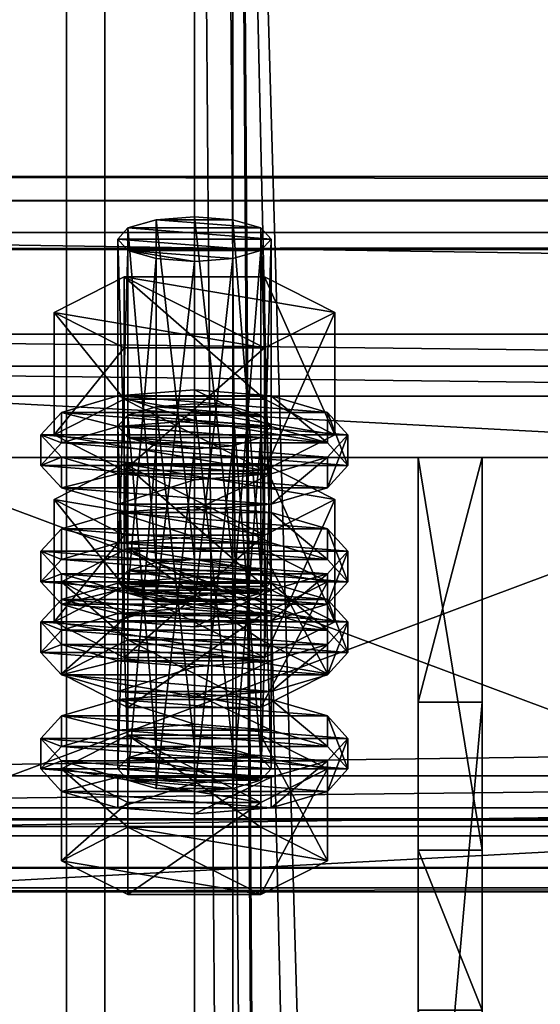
# Model space of a CAD drawing. Header units: millimetres. Extents: x 60485 to 71303, y 100 to 16900.
# Tile 534 of 656: x 60566 to 60607, y 14990 to 15067. Entities that reach past the tile are written whole.
import ezdxf

# ---------------------------------------------------------------- set-up
doc = ezdxf.new("R2010")
doc.units = ezdxf.units.MM
for name, color, linetype in [('1', 7, 'Continuous'), ('13', 7, 'Continuous'), ('3', 7, 'Continuous'), ('4', 7, 'Continuous'), ('6', 7, 'Continuous'), ('9', 7, 'Continuous')]:
    doc.layers.add(name, color=color, linetype=linetype)

msp = doc.modelspace()

# ---------------------------------------------------------------- meshes
at = {"layer": '1', "color": 7}
mesh = msp.add_polyface(dxfattribs=at)
corners = [(60602.5, 15001.698, 3592.059), (60602.5, 15032.397, 3692.471), (60597.5, 15032.397, 3692.471), (60597.5, 15001.698, 3592.059), (60602.5, 15013.268, 3698.322), (60597.5, 15013.268, 3698.322), (60602.5, 14956.81, 3616.253), (60597.5, 14956.81, 3616.253), (60602.5, 14950.96, 3597.116), (60597.5, 14950.96, 3597.116), (60602.5, 14989.212, 3585.42), (60597.5, 14989.212, 3585.42)]
mesh.append_faces([[corners[k] for k in face] for face in [(0, 2, 3, 3), (1, 5, 2, 2), (4, 7, 5, 5), (6, 9, 7, 7), (8, 11, 9, 9), (10, 3, 11, 11), (1, 6, 4, 4), (8, 0, 10, 10), (3, 9, 11, 11), (7, 2, 5, 5)]], dxfattribs={"vtx0": -1, "color": 7})
mesh.append_faces([[corners[k] for k in face] for face in [(6, 0, 8, 8), (9, 3, 7, 7)]], dxfattribs={"vtx0": -1, "vtx1": -1, "color": 7})
mesh.append_faces([[corners[k] for k in face] for face in [(6, 1, 0, 0), (7, 3, 2, 2)]], dxfattribs={"vtx0": -1, "vtx2": -1, "vtx3": -1, "color": 7})
mesh.append_faces([[corners[k] for k in face] for face in [(0, 1, 2, 2), (1, 4, 5, 5), (4, 6, 7, 7), (6, 8, 9, 9), (8, 10, 11, 11), (10, 0, 3, 3)]], dxfattribs={"vtx2": -1, "vtx3": -1, "color": 7})
at = {"layer": '13', "color": 20}
mesh = msp.add_polyface(dxfattribs=at)
corners = [(60580, 15047.695, 3655.291), (60577, 15047.93, 3656.06), (60577, 15021.154, 3664.246), (60574.804, 15048.572, 3658.16), (60574.804, 15021.796, 3666.346), (60574, 15049.45, 3661.029), (60574, 15022.673, 3669.215), (60574.804, 15050.327, 3663.898), (60574.804, 15023.55, 3672.084), (60577, 15050.969, 3665.998), (60577, 15024.192, 3674.184), (60580, 15051.204, 3666.767), (60580, 15024.427, 3674.953), (60585.196, 15048.572, 3658.16), (60586, 15049.45, 3661.029), (60585.196, 15050.327, 3663.898), (60583, 15050.969, 3665.998), (60585.485, 15040.95, 3653.693), (60574.515, 15040.95, 3653.693), (60574.515, 15031.387, 3656.617), (60569.03, 15043.728, 3662.778), (60569.03, 15034.165, 3665.702), (60574.515, 15046.505, 3671.863), (60574.515, 15036.942, 3674.787), (60585.485, 15036.942, 3674.787), (60585.485, 15031.387, 3656.617), (60569.608, 15032.41, 3659.964), (60568, 15034.165, 3665.702), (60568, 15031.774, 3666.433), (60569.608, 15030.02, 3660.695), (60569.608, 15035.919, 3671.44), (60569.608, 15033.528, 3672.171), (60574, 15037.203, 3675.64), (60574, 15034.812, 3676.371), (60580, 15037.673, 3677.178), (60580, 15035.282, 3677.908), (60574, 15031.126, 3655.764), (60586, 15031.126, 3655.764), (60590.392, 15032.41, 3659.964), (60592, 15034.165, 3665.702), (60590.392, 15035.919, 3671.44), (60586, 15037.203, 3675.64), (60590.392, 15033.528, 3672.171), (60592, 15031.774, 3666.433), (60580, 15033.077, 3607.476), (60574.804, 15033.954, 3610.345), (60577, 15033.312, 3608.244), (60585.196, 15033.954, 3610.345), (60574, 15034.831, 3613.214), (60586, 15034.831, 3613.214), (60574.804, 15035.708, 3616.083), (60585.196, 15035.708, 3616.083), (60577, 15036.35, 3618.183), (60583, 15036.35, 3618.183), (60580, 15036.585, 3618.951)]
mesh.append_faces([[corners[k] for k in face] for face in [(9, 12, 10, 10), (0, 3, 1, 1), (9, 16, 11, 11), (18, 21, 19, 19), (20, 23, 21, 21), (22, 24, 23, 23), (17, 20, 18, 18), (21, 25, 19, 19), (26, 28, 29, 29), (27, 31, 28, 28), (30, 33, 31, 31), (32, 35, 33, 33), (32, 41, 34, 34), (44, 45, 46, 46), (52, 53, 54, 54)]], dxfattribs={"vtx0": -1, "color": 20})
mesh.append_faces([[corners[k] for k in face] for face in [(3, 13, 5, 5), (5, 14, 7, 7), (7, 15, 9, 9), (20, 17, 22, 22), (23, 25, 21, 21), (36, 37, 26, 26), (26, 38, 27, 27), (27, 39, 30, 30), (30, 40, 32, 32), (35, 42, 33, 33), (33, 42, 31, 31), (31, 43, 28, 28), (45, 47, 48, 48), (48, 49, 50, 50), (50, 51, 52, 52)]], dxfattribs={"vtx0": -1, "vtx1": -1, "color": 20})
mesh.append_faces([[corners[k] for k in face] for face in [(0, 1, 2, 2), (1, 3, 4, 4), (3, 5, 6, 6), (5, 7, 8, 8), (7, 9, 10, 10), (9, 11, 12, 12), (17, 18, 19, 19), (18, 20, 21, 21), (20, 22, 23, 23), (26, 27, 28, 28), (27, 30, 31, 31), (30, 32, 33, 33), (32, 34, 35, 35)]], dxfattribs={"vtx2": -1, "vtx3": -1, "color": 20})
mesh = msp.add_polyface(dxfattribs=at)
corners = [(60586, 15049.45, 3661.029), (60585.196, 15048.572, 3658.16), (60585.196, 15021.796, 3666.346), (60583, 15047.93, 3656.06), (60583, 15021.154, 3664.246), (60580, 15047.695, 3655.291), (60580, 15020.919, 3663.477), (60580, 15051.204, 3666.767), (60583, 15050.969, 3665.998), (60583, 15024.192, 3674.184), (60580, 15024.427, 3674.953), (60585.196, 15050.327, 3663.898), (60585.196, 15023.55, 3672.084), (60586, 15022.673, 3669.215), (60574.804, 15048.572, 3658.16), (60574, 15049.45, 3661.029), (60574.804, 15050.327, 3663.898), (60577, 15050.969, 3665.998), (60590.97, 15043.728, 3662.778), (60585.485, 15040.95, 3653.693), (60585.485, 15031.387, 3656.617), (60590.97, 15034.165, 3665.702), (60574.515, 15031.387, 3656.617), (60574.515, 15046.505, 3671.863), (60585.485, 15046.505, 3671.863), (60585.485, 15036.942, 3674.787), (60574.515, 15036.942, 3674.787), (60592, 15034.165, 3665.702), (60590.392, 15032.41, 3659.964), (60590.392, 15030.02, 3660.695), (60592, 15031.774, 3666.433), (60580, 15037.673, 3677.178), (60586, 15037.203, 3675.64), (60586, 15034.812, 3676.371), (60580, 15035.282, 3677.908), (60590.392, 15035.919, 3671.44), (60590.392, 15033.528, 3672.171), (60569.608, 15032.41, 3659.964), (60586, 15031.126, 3655.764), (60568, 15034.165, 3665.702), (60569.608, 15035.919, 3671.44), (60574, 15037.203, 3675.64), (60569.608, 15033.528, 3672.171), (60568, 15031.774, 3666.433), (60574.804, 15033.954, 3610.345), (60580, 15033.077, 3607.476), (60583, 15033.312, 3608.244), (60585.196, 15033.954, 3610.345), (60574, 15034.831, 3613.214), (60586, 15034.831, 3613.214), (60574.804, 15035.708, 3616.083), (60585.196, 15035.708, 3616.083), (60577, 15036.35, 3618.183), (60583, 15036.35, 3618.183), (60574.515, 15031.887, 3624.048), (60590.97, 15029.109, 3614.963), (60585.485, 15031.887, 3624.048)]
mesh.append_faces([[corners[k] for k in face] for face in [(7, 9, 10, 10), (18, 20, 21, 21), (19, 22, 20, 20), (24, 21, 25, 25), (23, 18, 24, 24), (21, 26, 25, 25), (27, 29, 30, 30), (31, 33, 34, 34), (32, 36, 33, 33), (35, 30, 36, 36), (36, 34, 33, 33), (54, 55, 56, 56)]], dxfattribs={"vtx0": -1, "color": 20})
mesh.append_faces([[corners[k] for k in face] for face in [(14, 5, 3, 3), (14, 3, 1, 1), (15, 1, 0, 0), (16, 0, 11, 11), (17, 11, 8, 8), (23, 19, 18, 18), (26, 21, 20, 20), (37, 38, 28, 28), (39, 28, 27, 27), (40, 27, 35, 35), (41, 35, 32, 32), (42, 36, 30, 30), (43, 30, 29, 29), (44, 45, 46, 46), (44, 46, 47, 47), (48, 47, 49, 49), (50, 49, 51, 51), (52, 51, 53, 53)]], dxfattribs={"vtx0": -1, "vtx2": -1, "vtx3": -1, "color": 20})
mesh.append_faces([[corners[k] for k in face] for face in [(0, 1, 2, 2), (1, 3, 4, 4), (3, 5, 6, 6), (7, 8, 9, 9), (8, 11, 12, 12), (11, 0, 13, 13), (18, 19, 20, 20), (23, 24, 25, 25), (24, 18, 21, 21), (27, 28, 29, 29), (31, 32, 33, 33), (32, 35, 36, 36), (35, 27, 30, 30)]], dxfattribs={"vtx2": -1, "vtx3": -1, "color": 20})
mesh = msp.add_polyface(dxfattribs=at)
corners = [(60586, 15049.45, 3661.029), (60585.196, 15021.796, 3666.346), (60586, 15022.673, 3669.215), (60585.196, 15048.572, 3658.16), (60583, 15021.154, 3664.246), (60583, 15047.93, 3656.06), (60580, 15020.919, 3663.477), (60583, 15050.969, 3665.998), (60585.196, 15023.55, 3672.084), (60583, 15024.192, 3674.184), (60585.196, 15050.327, 3663.898), (60580, 15024.427, 3674.953), (60574.804, 15023.55, 3672.084), (60574.804, 15025.304, 3677.822), (60585.196, 15020.042, 3660.608), (60590.392, 15022.673, 3669.215), (60585.196, 15025.304, 3677.822), (60592, 15025.064, 3668.484), (60590.392, 15023.31, 3662.746), (60590.392, 15020.919, 3663.477), (60592, 15022.673, 3669.215), (60580, 15028.572, 3679.96), (60586, 15028.102, 3678.423), (60586, 15025.711, 3679.153), (60580, 15026.181, 3680.691), (60590.392, 15026.818, 3674.222), (60590.392, 15024.427, 3674.953), (60586, 15022.025, 3658.546), (60574, 15022.025, 3658.546), (60580, 15021.555, 3657.009), (60569.608, 15023.31, 3662.746), (60568, 15025.064, 3668.484), (60569.608, 15026.818, 3674.222), (60574, 15028.102, 3678.423), (60574, 15025.711, 3679.153), (60569.608, 15024.427, 3674.953), (60568, 15022.673, 3669.215), (60590.392, 15032.41, 3659.964), (60586, 15031.126, 3655.764), (60586, 15028.736, 3656.495), (60590.392, 15030.02, 3660.695), (60580, 15030.656, 3654.226), (60580, 15028.266, 3654.957), (60574, 15031.126, 3655.764), (60569.608, 15030.02, 3660.695), (60574, 15028.736, 3656.495), (60580, 15036.585, 3618.951), (60583, 15036.35, 3618.183), (60583, 15009.574, 3626.369), (60585.196, 15035.708, 3616.083), (60585.196, 15008.932, 3624.269), (60590.97, 15029.109, 3614.963), (60585.485, 15026.332, 3605.878), (60585.485, 15016.769, 3608.802), (60574.515, 15031.887, 3624.048), (60585.485, 15031.887, 3624.048), (60585.485, 15022.324, 3626.972), (60590.97, 15019.546, 3617.887), (60574, 15022.585, 3627.825), (60590.392, 15021.3, 3623.624), (60586, 15022.585, 3627.825), (60580, 15023.055, 3629.362)]
mesh.append_faces([[corners[k] for k in face] for face in [(0, 1, 2, 2), (3, 4, 1, 1), (5, 6, 4, 4), (7, 8, 9, 9), (10, 2, 8, 8), (8, 11, 9, 9), (13, 15, 16, 16), (17, 19, 20, 20), (21, 23, 24, 24), (22, 26, 23, 23), (25, 20, 26, 26), (27, 28, 29, 29), (33, 22, 21, 21), (37, 39, 40, 40), (38, 42, 39, 39), (38, 43, 41, 41), (45, 39, 42, 42), (55, 57, 56, 56), (58, 60, 61, 61)]], dxfattribs={"vtx0": -1, "color": 20})
mesh.append_faces([[corners[k] for k in face] for face in [(12, 8, 2, 2), (12, 2, 1, 1), (13, 14, 15, 15), (30, 27, 18, 18), (31, 18, 17, 17), (32, 17, 25, 25), (33, 25, 22, 22), (34, 23, 26, 26), (35, 26, 20, 20), (36, 20, 19, 19), (44, 40, 39, 39), (54, 52, 51, 51), (58, 59, 60, 60)]], dxfattribs={"vtx0": -1, "vtx2": -1, "vtx3": -1, "color": 20})
mesh.append_faces([[corners[k] for k in face] for face in [(17, 18, 19, 19), (21, 22, 23, 23), (22, 25, 26, 26), (25, 17, 20, 20), (37, 38, 39, 39), (38, 41, 42, 42), (46, 47, 48, 48), (47, 49, 50, 50), (51, 52, 53, 53), (54, 55, 56, 56), (55, 51, 57, 57)]], dxfattribs={"vtx2": -1, "vtx3": -1, "color": 20})
mesh = msp.add_polyface(dxfattribs=at)
corners = [(60580, 15047.695, 3655.291), (60577, 15021.154, 3664.246), (60580, 15020.919, 3663.477), (60577, 15047.93, 3656.06), (60574.804, 15021.796, 3666.346), (60574.804, 15048.572, 3658.16), (60574, 15022.673, 3669.215), (60574, 15049.45, 3661.029), (60574.804, 15023.55, 3672.084), (60574.804, 15050.327, 3663.898), (60577, 15024.192, 3674.184), (60580, 15024.427, 3674.953), (60585.196, 15023.55, 3672.084), (60585.196, 15021.796, 3666.346), (60569.608, 15022.673, 3669.215), (60585.196, 15020.042, 3660.608), (60574.804, 15025.304, 3677.822), (60574, 15022.025, 3658.546), (60569.608, 15023.31, 3662.746), (60569.608, 15020.919, 3663.477), (60568, 15025.064, 3668.484), (60568, 15022.673, 3669.215), (60569.608, 15026.818, 3674.222), (60569.608, 15024.427, 3674.953), (60574, 15028.102, 3678.423), (60574, 15025.711, 3679.153), (60580, 15028.572, 3679.96), (60580, 15026.181, 3680.691), (60586, 15022.025, 3658.546), (60590.392, 15023.31, 3662.746), (60592, 15025.064, 3668.484), (60590.392, 15026.818, 3674.222), (60586, 15025.711, 3679.153), (60590.392, 15024.427, 3674.953), (60592, 15022.673, 3669.215), (60580, 15030.656, 3654.226), (60574, 15031.126, 3655.764), (60574, 15028.736, 3656.495), (60580, 15028.266, 3654.957), (60569.608, 15032.41, 3659.964), (60569.608, 15030.02, 3660.695), (60568, 15031.774, 3666.433), (60590.392, 15030.02, 3660.695), (60586, 15028.736, 3656.495), (60574, 15034.831, 3613.214), (60574.804, 15035.708, 3616.083), (60574.804, 15008.932, 3624.269), (60577, 15036.35, 3618.183), (60577, 15009.574, 3626.369), (60580, 15036.585, 3618.951), (60580, 15009.809, 3627.138), (60574.515, 15026.332, 3605.878), (60569.03, 15029.109, 3614.963), (60569.03, 15019.546, 3617.887), (60574.515, 15031.887, 3624.048), (60574.515, 15022.324, 3626.972), (60585.485, 15022.324, 3626.972), (60585.485, 15026.332, 3605.878), (60574, 15022.585, 3627.825), (60580, 15023.055, 3629.362), (60580, 15020.664, 3630.093), (60569.608, 15021.3, 3623.624), (60590.392, 15021.3, 3623.624)]
mesh.append_faces([[corners[k] for k in face] for face in [(0, 1, 2, 2), (3, 4, 1, 1), (5, 6, 4, 4), (7, 8, 6, 6), (9, 10, 8, 8), (18, 21, 19, 19), (20, 23, 21, 21), (22, 25, 23, 23), (24, 27, 25, 25), (32, 25, 27, 27), (35, 37, 38, 38), (36, 40, 37, 37), (52, 55, 53, 53), (54, 56, 55, 55), (57, 52, 51, 51)]], dxfattribs={"vtx0": -1, "color": 20})
mesh.append_faces([[corners[k] for k in face] for face in [(11, 12, 10, 10), (10, 12, 8, 8), (8, 13, 6, 6), (6, 13, 4, 4), (14, 15, 16, 16), (17, 28, 18, 18), (18, 29, 20, 20), (20, 30, 22, 22), (22, 31, 24, 24), (25, 33, 23, 23), (23, 34, 21, 21), (41, 42, 40, 40), (40, 43, 37, 37), (52, 57, 54, 54), (61, 62, 58, 58)]], dxfattribs={"vtx0": -1, "vtx1": -1, "color": 20})
mesh.append_faces([[corners[k] for k in face] for face in [(17, 18, 19, 19), (18, 20, 21, 21), (20, 22, 23, 23), (22, 24, 25, 25), (24, 26, 27, 27), (35, 36, 37, 37), (36, 39, 40, 40), (44, 45, 46, 46), (45, 47, 48, 48), (47, 49, 50, 50), (51, 52, 53, 53), (52, 54, 55, 55), (58, 59, 60, 60)]], dxfattribs={"vtx2": -1, "vtx3": -1, "color": 20})
mesh = msp.add_polyface(dxfattribs=at)
corners = [(60574.804, 15021.796, 3666.346), (60585.196, 15021.796, 3666.346), (60583, 15021.154, 3664.246), (60590.392, 15022.673, 3669.215), (60585.196, 15020.042, 3660.608), (60585.196, 15012.869, 3662.801), (60590.392, 15015.501, 3671.408), (60574.804, 15025.304, 3677.822), (60585.196, 15025.304, 3677.822), (60585.196, 15018.132, 3680.015), (60574.804, 15018.132, 3680.015), (60590.392, 15023.31, 3662.746), (60586, 15022.025, 3658.546), (60586, 15019.635, 3659.277), (60590.392, 15020.919, 3663.477), (60580, 15021.555, 3657.009), (60580, 15019.165, 3657.74), (60569.608, 15020.919, 3663.477), (60586, 15034.831, 3613.214), (60585.196, 15033.954, 3610.345), (60585.196, 15007.177, 3618.531), (60583, 15033.312, 3608.244), (60583, 15006.535, 3616.431), (60580, 15033.077, 3607.476), (60580, 15006.3, 3615.662), (60580, 15036.585, 3618.951), (60583, 15009.574, 3626.369), (60580, 15009.809, 3627.138), (60583, 15036.35, 3618.183), (60585.196, 15008.932, 3624.269), (60585.196, 15035.708, 3616.083), (60586, 15008.054, 3621.4), (60590.97, 15029.109, 3614.963), (60585.485, 15016.769, 3608.802), (60590.97, 15019.546, 3617.887), (60585.485, 15026.332, 3605.878), (60574.515, 15016.769, 3608.802), (60574.515, 15022.324, 3626.972), (60585.485, 15022.324, 3626.972), (60592, 15019.546, 3617.887), (60590.392, 15017.792, 3612.149), (60590.392, 15015.401, 3612.88), (60592, 15017.155, 3618.618), (60586, 15016.508, 3607.948), (60586, 15014.117, 3608.679), (60580, 15016.038, 3606.411), (60580, 15013.647, 3607.142), (60580, 15023.055, 3629.362), (60586, 15022.585, 3627.825), (60586, 15020.194, 3628.556), (60580, 15020.664, 3630.093), (60590.392, 15021.3, 3623.624), (60590.392, 15018.91, 3624.355), (60574, 15016.508, 3607.948), (60569.608, 15017.792, 3612.149), (60568, 15019.546, 3617.887), (60569.608, 15021.3, 3623.624), (60574, 15020.194, 3628.556), (60569.608, 15018.91, 3624.355), (60568, 15017.155, 3618.618), (60569.608, 15015.401, 3612.88)]
mesh.append_faces([[corners[k] for k in face] for face in [(3, 5, 6, 6), (8, 6, 9, 9), (6, 10, 9, 9), (11, 13, 14, 14), (12, 16, 13, 13), (25, 26, 27, 27), (28, 29, 26, 26), (30, 31, 29, 29), (32, 33, 34, 34), (35, 36, 33, 33), (34, 37, 38, 38), (39, 41, 42, 42), (40, 44, 41, 41), (47, 49, 50, 50), (48, 52, 49, 49), (51, 42, 52, 52), (43, 53, 45, 45)]], dxfattribs={"vtx0": -1, "color": 20})
mesh.append_faces([[corners[k] for k in face] for face in [(0, 1, 2, 2), (10, 6, 5, 5), (17, 14, 13, 13), (37, 34, 33, 33), (54, 43, 40, 40), (55, 40, 39, 39), (56, 39, 51, 51), (57, 49, 52, 52), (58, 52, 42, 42), (59, 42, 41, 41), (60, 41, 44, 44)]], dxfattribs={"vtx0": -1, "vtx2": -1, "vtx3": -1, "color": 20})
mesh.append_faces([[corners[k] for k in face] for face in [(3, 4, 5, 5), (7, 8, 9, 9), (8, 3, 6, 6), (11, 12, 13, 13), (12, 15, 16, 16), (18, 19, 20, 20), (19, 21, 22, 22), (21, 23, 24, 24), (30, 18, 31, 31), (39, 40, 41, 41), (40, 43, 44, 44), (43, 45, 46, 46), (47, 48, 49, 49), (48, 51, 52, 52), (51, 39, 42, 42)]], dxfattribs={"vtx2": -1, "vtx3": -1, "color": 20})
mesh = msp.add_polyface(dxfattribs=at)
corners = [(60574.804, 15021.796, 3666.346), (60583, 15021.154, 3664.246), (60577, 15021.154, 3664.246), (60580, 15020.919, 3663.477), (60585.196, 15020.042, 3660.608), (60574.804, 15020.042, 3660.608), (60574.804, 15012.869, 3662.801), (60569.608, 15022.673, 3669.215), (60569.608, 15015.501, 3671.408), (60574.804, 15025.304, 3677.822), (60574.804, 15018.132, 3680.015), (60585.196, 15018.132, 3680.015), (60585.196, 15012.869, 3662.801), (60580, 15021.555, 3657.009), (60574, 15022.025, 3658.546), (60574, 15019.635, 3659.277), (60580, 15019.165, 3657.74), (60569.608, 15020.919, 3663.477), (60568, 15022.673, 3669.215), (60590.392, 15020.919, 3663.477), (60586, 15019.635, 3659.277), (60580, 15033.077, 3607.476), (60577, 15033.312, 3608.244), (60577, 15006.535, 3616.431), (60574.804, 15033.954, 3610.345), (60574.804, 15007.177, 3618.531), (60574, 15034.831, 3613.214), (60574, 15008.054, 3621.4), (60574.804, 15008.932, 3624.269), (60574.804, 15035.708, 3616.083), (60577, 15009.574, 3626.369), (60577, 15036.35, 3618.183), (60580, 15009.809, 3627.138), (60585.485, 15026.332, 3605.878), (60574.515, 15026.332, 3605.878), (60574.515, 15016.769, 3608.802), (60569.03, 15019.546, 3617.887), (60574.515, 15022.324, 3626.972), (60585.485, 15016.769, 3608.802), (60580, 15016.038, 3606.411), (60574, 15016.508, 3607.948), (60574, 15014.117, 3608.679), (60569.608, 15017.792, 3612.149), (60569.608, 15015.401, 3612.88), (60568, 15019.546, 3617.887), (60568, 15017.155, 3618.618), (60569.608, 15021.3, 3623.624), (60569.608, 15018.91, 3624.355), (60574, 15022.585, 3627.825), (60574, 15020.194, 3628.556), (60580, 15020.664, 3630.093), (60586, 15016.508, 3607.948), (60590.392, 15017.792, 3612.149), (60592, 15019.546, 3617.887), (60586, 15020.194, 3628.556), (60590.392, 15018.91, 3624.355), (60592, 15017.155, 3618.618), (60590.392, 15015.401, 3612.88)]
mesh.append_faces([[corners[k] for k in face] for face in [(2, 1, 3, 3), (5, 8, 6, 6), (7, 10, 8, 8), (9, 11, 10, 10), (4, 7, 5, 5), (13, 15, 16, 16), (14, 17, 15, 15), (15, 20, 16, 16), (26, 28, 27, 27), (29, 30, 28, 28), (31, 32, 30, 30), (34, 36, 35, 35), (36, 38, 35, 35), (40, 43, 41, 41), (42, 45, 43, 43), (44, 47, 45, 45), (46, 49, 47, 47), (48, 50, 49, 49), (54, 49, 50, 50)]], dxfattribs={"vtx0": -1, "color": 20})
mesh.append_faces([[corners[k] for k in face] for face in [(0, 1, 2, 2), (10, 12, 8, 8), (18, 19, 17, 17), (17, 20, 15, 15), (37, 38, 36, 36), (40, 51, 42, 42), (42, 52, 44, 44), (44, 53, 46, 46), (49, 55, 47, 47), (47, 56, 45, 45), (45, 57, 43, 43)]], dxfattribs={"vtx0": -1, "vtx1": -1, "color": 20})
mesh.append_faces([[corners[k] for k in face] for face in [(4, 5, 6, 6), (5, 7, 8, 8), (7, 9, 10, 10), (13, 14, 15, 15), (21, 22, 23, 23), (22, 24, 25, 25), (24, 26, 27, 27), (33, 34, 35, 35), (39, 40, 41, 41), (40, 42, 43, 43), (42, 44, 45, 45), (44, 46, 47, 47), (46, 48, 49, 49)]], dxfattribs={"vtx2": -1, "vtx3": -1, "color": 20})
mesh = msp.add_polyface(dxfattribs=at)
corners = [(60585.196, 15020.042, 3660.608), (60574.804, 15012.869, 3662.801), (60585.196, 15012.869, 3662.801), (60586, 15034.831, 3613.214), (60585.196, 15007.177, 3618.531), (60586, 15008.054, 3621.4), (60585.196, 15033.954, 3610.345), (60583, 15006.535, 3616.431), (60583, 15033.312, 3608.244), (60580, 15006.3, 3615.662), (60585.196, 15008.932, 3624.269), (60580, 15009.809, 3627.138), (60583, 15009.574, 3626.369), (60574.804, 15008.932, 3624.269), (60574.804, 15007.177, 3618.531), (60577, 15006.535, 3616.431), (60590.392, 15008.054, 3621.4), (60585.196, 15005.423, 3612.793), (60585.196, 14998.251, 3614.986), (60590.392, 15000.882, 3623.593), (60574.804, 14998.251, 3614.986), (60574.804, 15010.686, 3630.007), (60585.196, 15010.686, 3630.007), (60585.196, 15003.513, 3632.2), (60574.804, 15003.513, 3632.2), (60592, 15010.445, 3620.669), (60590.392, 15008.691, 3614.931), (60590.392, 15006.3, 3615.662), (60592, 15008.054, 3621.4), (60586, 15007.407, 3610.731), (60586, 15005.016, 3611.462), (60580, 15006.937, 3609.193), (60580, 15004.546, 3609.924), (60580, 15013.954, 3632.145), (60586, 15013.484, 3630.607), (60586, 15011.093, 3631.338), (60580, 15011.563, 3632.876), (60590.392, 15012.199, 3626.407), (60590.392, 15009.809, 3627.138), (60574, 15007.407, 3610.731), (60569.608, 15008.691, 3614.931), (60568, 15010.445, 3620.669), (60569.608, 15012.199, 3626.407), (60574, 15013.484, 3630.607), (60574, 15011.093, 3631.338), (60569.608, 15009.809, 3627.138), (60568, 15008.054, 3621.4), (60569.608, 15006.3, 3615.662), (60574, 15005.016, 3611.462), (60586, 15016.508, 3607.948), (60580, 15013.647, 3607.142), (60586, 15014.117, 3608.679), (60574, 15014.117, 3608.679)]
mesh.append_faces([[corners[k] for k in face] for face in [(0, 1, 2, 2), (3, 4, 5, 5), (6, 7, 4, 4), (8, 9, 7, 7), (10, 11, 12, 12), (15, 7, 9, 9), (16, 18, 19, 19), (17, 20, 18, 18), (22, 19, 23, 23), (21, 16, 22, 22), (19, 24, 23, 23), (25, 27, 28, 28), (26, 30, 27, 27), (29, 32, 30, 30), (33, 35, 36, 36), (34, 38, 35, 35), (37, 28, 38, 38), (29, 39, 31, 31), (48, 30, 32, 32), (49, 50, 51, 51), (52, 51, 50, 50)]], dxfattribs={"vtx0": -1, "color": 20})
mesh.append_faces([[corners[k] for k in face] for face in [(13, 10, 5, 5), (13, 5, 4, 4), (14, 4, 7, 7), (21, 17, 16, 16), (24, 19, 18, 18), (40, 29, 26, 26), (41, 26, 25, 25), (42, 25, 37, 37), (43, 37, 34, 34), (44, 35, 38, 38), (45, 38, 28, 28), (46, 28, 27, 27), (47, 27, 30, 30)]], dxfattribs={"vtx0": -1, "vtx2": -1, "vtx3": -1, "color": 20})
mesh.append_faces([[corners[k] for k in face] for face in [(16, 17, 18, 18), (21, 22, 23, 23), (22, 16, 19, 19), (25, 26, 27, 27), (26, 29, 30, 30), (29, 31, 32, 32), (33, 34, 35, 35), (34, 37, 38, 38), (37, 25, 28, 28)]], dxfattribs={"vtx2": -1, "vtx3": -1, "color": 20})
mesh = msp.add_polyface(dxfattribs=at)
corners = [(60569.608, 15015.501, 3671.408), (60585.196, 15012.869, 3662.801), (60574.804, 15012.869, 3662.801), (60580, 15033.077, 3607.476), (60577, 15006.535, 3616.431), (60580, 15006.3, 3615.662), (60577, 15033.312, 3608.244), (60574.804, 15007.177, 3618.531), (60574.804, 15033.954, 3610.345), (60574, 15008.054, 3621.4), (60580, 15009.809, 3627.138), (60585.196, 15008.932, 3624.269), (60577, 15009.574, 3626.369), (60574.804, 15008.932, 3624.269), (60585.196, 15007.177, 3618.531), (60583, 15006.535, 3616.431), (60585.196, 15005.423, 3612.793), (60574.804, 15005.423, 3612.793), (60574.804, 14998.251, 3614.986), (60569.608, 15008.054, 3621.4), (60569.608, 15000.882, 3623.593), (60574.804, 15010.686, 3630.007), (60574.804, 15003.513, 3632.2), (60585.196, 15003.513, 3632.2), (60585.196, 14998.251, 3614.986), (60580, 15006.937, 3609.193), (60574, 15007.407, 3610.731), (60574, 15005.016, 3611.462), (60580, 15004.546, 3609.924), (60569.608, 15008.691, 3614.931), (60569.608, 15006.3, 3615.662), (60568, 15010.445, 3620.669), (60568, 15008.054, 3621.4), (60569.608, 15012.199, 3626.407), (60569.608, 15009.809, 3627.138), (60574, 15013.484, 3630.607), (60574, 15011.093, 3631.338), (60580, 15013.954, 3632.145), (60580, 15011.563, 3632.876), (60586, 15007.407, 3610.731), (60590.392, 15008.691, 3614.931), (60592, 15010.445, 3620.669), (60590.392, 15012.199, 3626.407), (60586, 15013.484, 3630.607), (60586, 15011.093, 3631.338), (60590.392, 15009.809, 3627.138), (60592, 15008.054, 3621.4), (60590.392, 15006.3, 3615.662), (60586, 15005.016, 3611.462), (60580, 15016.038, 3606.411), (60574, 15014.117, 3608.679), (60580, 15013.647, 3607.142), (60569.608, 15015.401, 3612.88), (60586, 15014.117, 3608.679)]
mesh.append_faces([[corners[k] for k in face] for face in [(0, 1, 2, 2), (3, 4, 5, 5), (6, 7, 4, 4), (8, 9, 7, 7), (17, 20, 18, 18), (19, 22, 20, 20), (21, 23, 22, 22), (16, 19, 17, 17), (20, 24, 18, 18), (25, 27, 28, 28), (26, 30, 27, 27), (29, 32, 30, 30), (31, 34, 32, 32), (33, 36, 34, 34), (35, 38, 36, 36), (35, 43, 37, 37), (44, 36, 38, 38), (49, 50, 51, 51)]], dxfattribs={"vtx0": -1, "color": 20})
mesh.append_faces([[corners[k] for k in face] for face in [(10, 11, 12, 12), (12, 11, 13, 13), (13, 14, 9, 9), (9, 14, 7, 7), (7, 15, 4, 4), (19, 16, 21, 21), (22, 24, 20, 20), (26, 39, 29, 29), (29, 40, 31, 31), (31, 41, 33, 33), (33, 42, 35, 35), (36, 45, 34, 34), (34, 46, 32, 32), (32, 47, 30, 30), (30, 48, 27, 27), (52, 53, 50, 50)]], dxfattribs={"vtx0": -1, "vtx1": -1, "color": 20})
mesh.append_faces([[corners[k] for k in face] for face in [(16, 17, 18, 18), (17, 19, 20, 20), (19, 21, 22, 22), (25, 26, 27, 27), (26, 29, 30, 30), (29, 31, 32, 32), (31, 33, 34, 34), (33, 35, 36, 36), (35, 37, 38, 38)]], dxfattribs={"vtx2": -1, "vtx3": -1, "color": 20})
at = {"layer": '3', "color": 91}
mesh = msp.add_polyface(dxfattribs=at)
corners = [(60573, 16854.959, 2970.03), (60573, 16738.421, 2970.03), (60573, 8515, 5484.182), (60573, 8515, 5561.563), (60573, 16854.959, 3011.782), (60627, 8515, 5561.563), (60627, 16854.959, 3011.782), (60627, 16738.421, 2970.03), (60627, 16854.959, 2970.03), (60627, 8515, 5484.182), (60630, 8515, 5564.7), (60630, 8515, 5481.045), (60570, 8515, 5481.045), (60570, 8515, 5564.7), (60570, 16854.959, 3014.919), (60630, 16854.959, 3014.919), (60630, 16854.959, 2970.03), (60570, 16854.959, 2970.03), (60570, 16728.16, 2970.03), (60630, 16728.16, 2970.03)]
mesh.append_faces([[corners[k] for k in face] for face in [(1, 4, 0, 0), (3, 1, 2, 2), (3, 6, 4, 4), (7, 5, 9, 9), (6, 7, 8, 8), (1, 9, 2, 2), (10, 14, 15, 15), (16, 6, 8, 8), (0, 14, 17, 17), (18, 13, 12, 12), (14, 18, 17, 17), (19, 12, 11, 11), (19, 15, 16, 16), (10, 19, 11, 11), (7, 16, 8, 8), (17, 1, 0, 0)]], dxfattribs={"vtx0": -1, "color": 91})
mesh.append_faces([[corners[k] for k in face] for face in [(4, 1, 3, 3), (5, 7, 6, 6), (10, 5, 13, 13), (5, 11, 9, 9), (9, 11, 2, 2), (13, 3, 12, 12), (3, 13, 5, 5), (12, 2, 11, 11), (14, 4, 15, 15), (15, 6, 16, 16), (13, 18, 14, 14), (15, 19, 10, 10), (19, 7, 18, 18), (18, 1, 17, 17), (1, 18, 7, 7)]], dxfattribs={"vtx0": -1, "vtx1": -1, "color": 91})
mesh.append_faces([[corners[k] for k in face] for face in [(5, 10, 11, 11), (12, 3, 2, 2), (14, 0, 4, 4), (15, 4, 6, 6), (7, 19, 16, 16)]], dxfattribs={"vtx0": -1, "vtx2": -1, "vtx3": -1, "color": 91})
mesh.append_faces([[corners[k] for k in face] for face in [(3, 5, 6, 6), (1, 7, 9, 9), (10, 13, 14, 14), (19, 18, 12, 12)]], dxfattribs={"vtx2": -1, "vtx3": -1, "color": 91})
mesh = msp.add_polyface(dxfattribs=at)
corners = [(60645, 14998.775, 3582.496), (60555, 14998.775, 3582.496), (60555, 15032.397, 3692.471), (60645, 15032.397, 3692.471), (60555, 15003.556, 3581.034), (60555, 15037.179, 3691.009), (60645, 15003.556, 3581.034), (60645, 15037.179, 3691.009)]
mesh.append_faces([[corners[k] for k in face] for face in [(0, 2, 3, 3), (1, 5, 2, 2), (4, 7, 5, 5), (6, 3, 7, 7), (1, 6, 4, 4), (3, 5, 7, 7)]], dxfattribs={"vtx0": -1, "color": 91})
mesh.append_faces([[corners[k] for k in face] for face in [(0, 1, 2, 2), (1, 4, 5, 5), (4, 6, 7, 7), (6, 0, 3, 3), (1, 0, 6, 6), (3, 2, 5, 5)]], dxfattribs={"vtx2": -1, "vtx3": -1, "color": 91})
at = {"layer": '4', "color": 171}
mesh = msp.add_polyface(dxfattribs=at)
corners = [(60617, 13638.086, 3914.76), (60583, 13638.086, 3914.76), (60583, 15154.974, 3030.03), (60617, 15154.974, 3030.03), (60583, 13863.34, 3845.893), (60583, 15262.155, 3030.03), (60617, 13863.34, 3845.893), (60617, 15262.155, 3030.03), (60620, 13625.572, 3918.585), (60620, 13875.854, 3842.067), (60620, 15268.11, 3030.03), (60620, 15149.019, 3030.03), (60580, 13875.854, 3842.067), (60580, 15268.11, 3030.03), (60580, 13625.572, 3918.585), (60580, 15149.019, 3030.03)]
mesh.append_faces([[corners[k] for k in face] for face in [(0, 2, 3, 3), (1, 5, 2, 2), (4, 7, 5, 5), (6, 3, 7, 7), (8, 10, 11, 11), (9, 13, 10, 10), (12, 15, 13, 13), (14, 11, 15, 15)]], dxfattribs={"vtx0": -1, "color": 171})
mesh.append_faces([[corners[k] for k in face] for face in [(9, 6, 12, 12), (6, 8, 0, 0), (0, 8, 1, 1), (12, 4, 14, 14), (4, 12, 6, 6), (14, 1, 8, 8), (11, 3, 15, 15), (3, 10, 7, 7), (7, 10, 5, 5), (15, 2, 13, 13), (2, 15, 3, 3), (13, 5, 10, 10)]], dxfattribs={"vtx0": -1, "vtx1": -1, "color": 171})
mesh.append_faces([[corners[k] for k in face] for face in [(6, 9, 8, 8), (14, 4, 1, 1), (3, 11, 10, 10), (13, 2, 5, 5)]], dxfattribs={"vtx0": -1, "vtx2": -1, "vtx3": -1, "color": 171})
mesh.append_faces([[corners[k] for k in face] for face in [(0, 1, 2, 2), (1, 4, 5, 5), (4, 6, 7, 7), (6, 0, 3, 3), (8, 9, 10, 10), (9, 12, 13, 13), (12, 14, 15, 15), (14, 8, 11, 11)]], dxfattribs={"vtx2": -1, "vtx3": -1, "color": 171})
at = {"layer": '6', "color": 2}
mesh = msp.add_polyface(dxfattribs=at)
corners = [(60627, 8515, 2973.03), (60573, 8515, 2973.03), (60573, 16718.348, 2973.03), (60627, 16718.348, 2973.03), (60573, 8515, 3027.03), (60573, 16541.721, 3027.03), (60627, 8515, 3027.03), (60627, 16541.721, 3027.03), (60630, 8515, 2970.03), (60630, 8515, 3030.03), (60630, 16531.909, 3030.03), (60630, 16728.16, 2970.03), (60570, 8515, 3030.03), (60570, 16531.909, 3030.03), (60570, 8515, 2970.03), (60570, 16728.16, 2970.03)]
mesh.append_faces([[corners[k] for k in face] for face in [(0, 2, 3, 3), (1, 5, 2, 2), (4, 7, 5, 5), (6, 3, 7, 7), (8, 10, 11, 11), (9, 13, 10, 10), (12, 15, 13, 13), (14, 11, 15, 15)]], dxfattribs={"vtx0": -1, "color": 2})
mesh.append_faces([[corners[k] for k in face] for face in [(9, 6, 12, 12), (6, 8, 0, 0), (0, 8, 1, 1), (12, 4, 14, 14), (4, 12, 6, 6), (14, 1, 8, 8), (11, 3, 15, 15), (3, 10, 7, 7), (7, 10, 5, 5), (15, 2, 13, 13), (2, 15, 3, 3), (13, 5, 10, 10)]], dxfattribs={"vtx0": -1, "vtx1": -1, "color": 2})
mesh.append_faces([[corners[k] for k in face] for face in [(6, 9, 8, 8), (14, 4, 1, 1), (3, 11, 10, 10), (13, 2, 5, 5)]], dxfattribs={"vtx0": -1, "vtx2": -1, "vtx3": -1, "color": 2})
mesh.append_faces([[corners[k] for k in face] for face in [(0, 1, 2, 2), (1, 4, 5, 5), (4, 6, 7, 7), (6, 0, 3, 3), (8, 9, 10, 10), (9, 12, 13, 13), (12, 14, 15, 15), (14, 8, 11, 11)]], dxfattribs={"vtx2": -1, "vtx3": -1, "color": 2})
at = {"layer": '9', "color": 243}
mesh = msp.add_polyface(dxfattribs=at)
corners = [(60500, 15049.968, 3572.071), (60500, 15005.024, 3585.819), (63500, 15005.024, 3585.819), (63500, 15049.968, 3572.071), (60500, 15039.54, 3698.658), (63500, 15039.54, 3698.658), (60500, 15004.158, 3709.481), (63500, 15004.158, 3709.481), (60500, 15000.355, 3697.049), (63500, 15000.355, 3697.049), (60500, 14998.443, 3697.634), (63500, 14998.443, 3697.634), (60500, 15002.83, 3711.978), (63500, 15002.83, 3711.978), (60500, 15042.037, 3699.985), (63500, 15042.037, 3699.985), (60500, 15007.522, 3587.146), (63500, 15007.522, 3587.146), (60500, 15048.641, 3574.569), (63500, 15048.641, 3574.569), (60500, 15052.444, 3587), (63500, 15052.444, 3587), (60500, 15054.356, 3586.415), (63500, 15054.356, 3586.415)]
mesh.append_faces([[corners[k] for k in face] for face in [(0, 2, 3, 3), (1, 5, 2, 2), (4, 7, 5, 5), (6, 9, 7, 7), (8, 11, 9, 9), (10, 13, 11, 11), (12, 15, 13, 13), (14, 17, 15, 15), (16, 19, 17, 17), (18, 21, 19, 19), (20, 23, 21, 21), (22, 3, 23, 23), (8, 12, 10, 10), (20, 0, 22, 22), (11, 7, 9, 9), (3, 21, 23, 23)]], dxfattribs={"vtx0": -1, "color": 243})
mesh.append_faces([[corners[k] for k in face] for face in [(12, 6, 14, 14), (14, 1, 16, 16), (16, 0, 18, 18), (18, 0, 20, 20), (21, 3, 19, 19), (19, 2, 17, 17), (17, 2, 15, 15), (15, 5, 13, 13)]], dxfattribs={"vtx0": -1, "vtx1": -1, "color": 243})
mesh.append_faces([[corners[k] for k in face] for face in [(12, 8, 6, 6), (14, 6, 4, 4), (14, 4, 1, 1), (16, 1, 0, 0), (7, 11, 13, 13), (19, 3, 2, 2), (15, 2, 5, 5), (13, 5, 7, 7)]], dxfattribs={"vtx0": -1, "vtx2": -1, "vtx3": -1, "color": 243})
mesh.append_faces([[corners[k] for k in face] for face in [(0, 1, 2, 2), (1, 4, 5, 5), (4, 6, 7, 7), (6, 8, 9, 9), (8, 10, 11, 11), (10, 12, 13, 13), (12, 14, 15, 15), (14, 16, 17, 17), (16, 18, 19, 19), (18, 20, 21, 21), (20, 22, 23, 23), (22, 0, 3, 3)]], dxfattribs={"vtx2": -1, "vtx3": -1, "color": 243})

doc.saveas('drawing.dxf')
